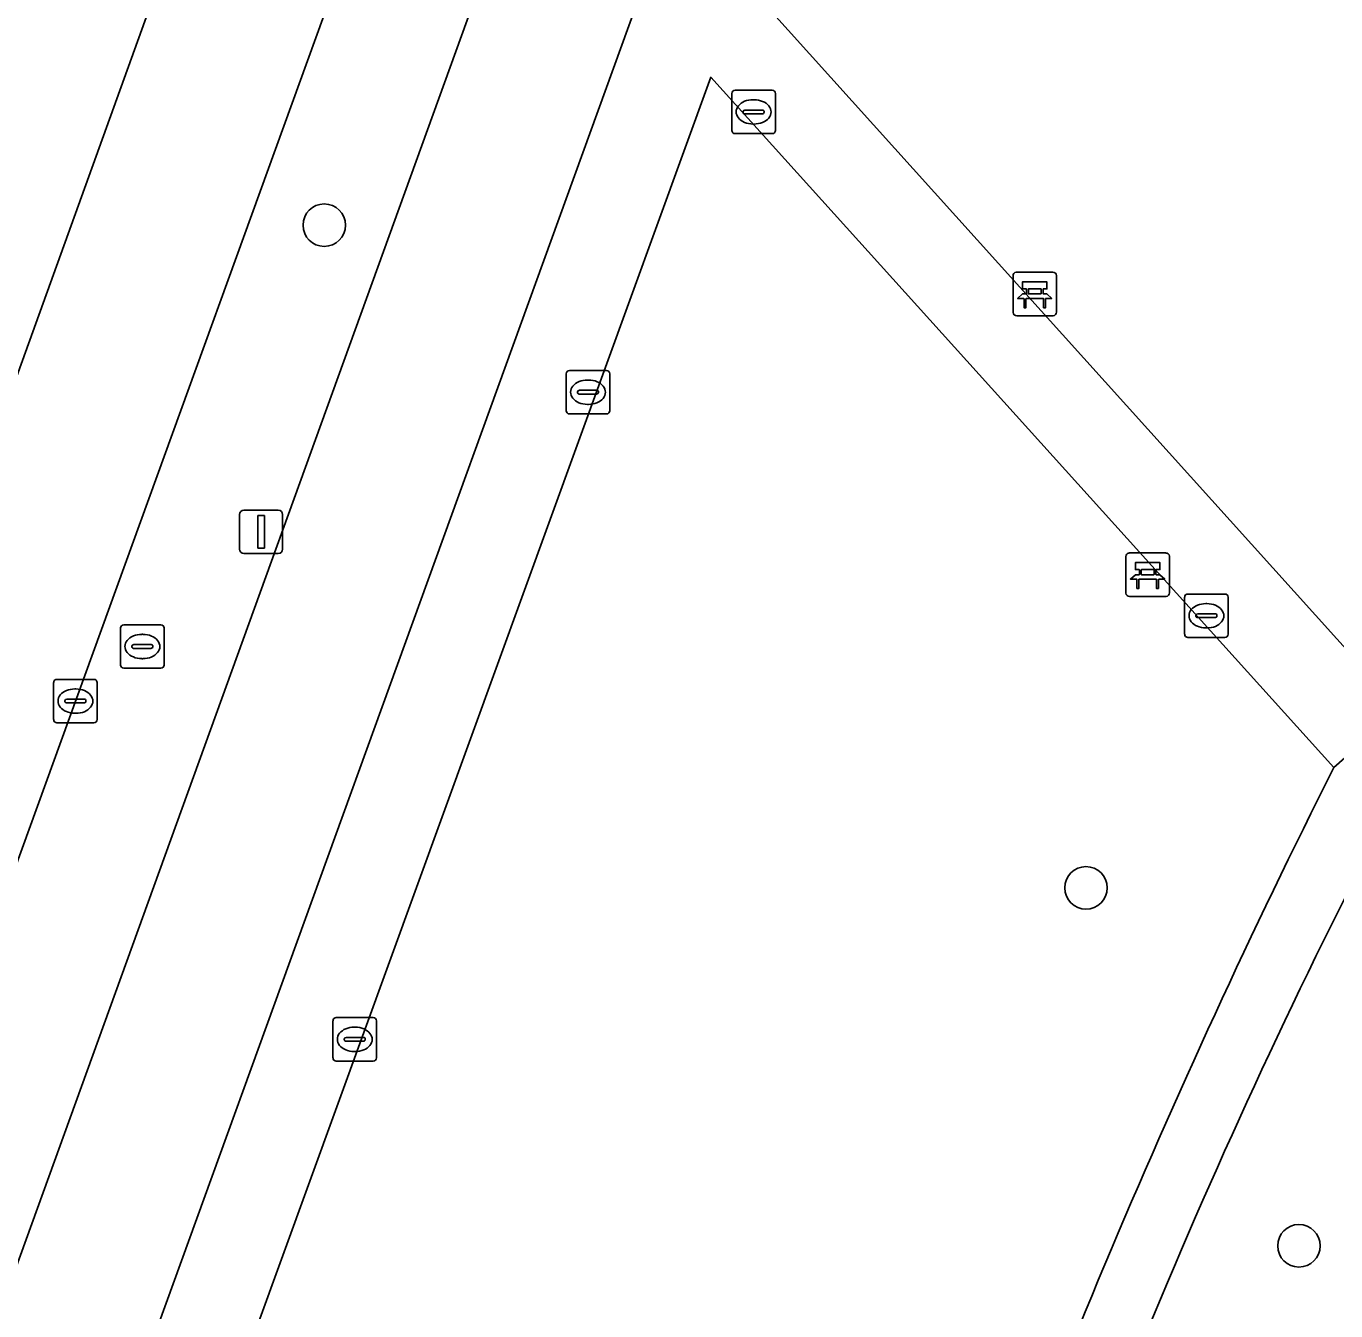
# Model space of a CAD drawing. Extents: x 156661 to 157576, y 383570 to 384425.
# Drawn here: x 156783.67 to 156813.8, y 384172.21 to 384201.76 of the extents above; entities that cross this region are included whole.
import ezdxf

# ---------------------------------------------------------------- set-up
doc = ezdxf.new("R2010")
doc.units = 0
for name, color, linetype in [('IMGEO_Bank', 7, 'Continuous'), ('IMGEO_Berm_groen', 7, 'Continuous'), ('IMGEO_Boom', 7, 'Continuous'), ('IMGEO_Fietspad_open', 7, 'Continuous'), ('IMGEO_Groenvoorziening', 7, 'Continuous'), ('IMGEO_Kolk', 7, 'Continuous'), ('IMGEO_Lichtmast', 7, 'Continuous'), ('IMGEO_Rijbaan_lokaal_open', 7, 'Continuous'), ('IMGEO_Rioolput', 7, 'Continuous'), ('IMGEO_Voetpad_halfverhard', 7, 'Continuous'), ('IMGEO_Voetpad_open', 7, 'Continuous')]:
    doc.layers.add(name, color=color, linetype=linetype)

msp = doc.modelspace()

# ---------------------------------------------------------------- linework, layer by layer
at = {"layer": 'IMGEO_Bank'}
for p, q in [((156806.374, 384195.178), (156806.374, 384196.019)), ((156806.374, 384196.019), (156806.374, 384195.178)), ((156806.449, 384196.103), (156807.29, 384196.103)), ((156807.29, 384196.103), (156806.449, 384196.103)), ((156807.374, 384196.028), (156807.374, 384195.187)), ((156807.374, 384195.187), (156807.374, 384196.028)), ((156806.683, 384195.609), (156806.683, 384195.715)), ((156806.727, 384195.715), (156806.727, 384195.609)), ((156807.015, 384195.721), (156806.733, 384195.721)), ((156806.733, 384195.603), (156807.015, 384195.603)), ((156807.021, 384195.609), (156807.021, 384195.715)), ((156807.065, 384195.715), (156807.065, 384195.609)), ((156807.071, 384195.501), (156806.678, 384195.501)), ((156807.299, 384195.103), (156806.458, 384195.103)), ((156806.458, 384195.103), (156807.299, 384195.103)), ((156808.971, 384188.72), (156808.971, 384189.561)), ((156808.971, 384189.561), (156808.971, 384188.72)), ((156809.046, 384189.645), (156809.887, 384189.645)), ((156809.887, 384189.645), (156809.046, 384189.645)), ((156809.971, 384189.57), (156809.971, 384188.729)), ((156809.971, 384188.729), (156809.971, 384189.57)), ((156809.28, 384189.151), (156809.28, 384189.257)), ((156809.324, 384189.257), (156809.324, 384189.151)), ((156809.612, 384189.263), (156809.33, 384189.263)), ((156809.618, 384189.151), (156809.618, 384189.257)), ((156809.662, 384189.257), (156809.662, 384189.151)), ((156809.668, 384189.043), (156809.275, 384189.043)), ((156809.33, 384189.145), (156809.612, 384189.145)), ((156809.896, 384188.645), (156809.055, 384188.645)), ((156809.055, 384188.645), (156809.896, 384188.645))]:
    msp.add_line(p, q, dxfattribs=at)
for points in [[(156806.677, 384195.721), (156806.591, 384195.721), (156806.591, 384195.882), (156807.154, 384195.882), (156807.154, 384195.721), (156807.071, 384195.721)], [(156806.621, 384195.501), (156806.479, 384195.501), (156806.591, 384195.603), (156806.677, 384195.603)], [(156807.071, 384195.603), (156807.154, 384195.603), (156807.266, 384195.501), (156807.127, 384195.501)], [(156806.671, 384195.494), (156806.671, 384195.287), (156806.628, 384195.287), (156806.628, 384195.494)], [(156807.121, 384195.494), (156807.121, 384195.287), (156807.077, 384195.287), (156807.077, 384195.494)], [(156809.274, 384189.263), (156809.188, 384189.263), (156809.188, 384189.424), (156809.751, 384189.424), (156809.751, 384189.263), (156809.668, 384189.263)], [(156809.218, 384189.043), (156809.076, 384189.043), (156809.188, 384189.145), (156809.274, 384189.145)], [(156809.268, 384189.036), (156809.268, 384188.829), (156809.225, 384188.829), (156809.225, 384189.036)], [(156809.668, 384189.145), (156809.751, 384189.145), (156809.863, 384189.043), (156809.724, 384189.043)], [(156809.718, 384189.036), (156809.718, 384188.829), (156809.674, 384188.829), (156809.674, 384189.036)]]:
    msp.add_lwpolyline(points, dxfattribs=at)
for centre, radius, start, end in [((156806.452, 384196.025), 0.0779, 92.4484, 184.2845), ((156806.452, 384196.025), 0.0779, 92.4484, 184.2845), ((156807.296, 384196.025), 0.0779, 2.4484, 94.2845), ((156807.296, 384196.025), 0.0779, 2.4484, 94.2845), ((156806.676, 384195.714), 0.00671, 2.8957, 87.1043), ((156806.676, 384195.61), 0.00671, 272.8957, 357.1043), ((156806.733, 384195.714), 0.00671, 92.8957, 177.1043), ((156806.733, 384195.61), 0.00671, 182.8957, 267.1043), ((156807.015, 384195.714), 0.00671, 2.8957, 87.1043), ((156807.015, 384195.61), 0.00671, 272.8957, 357.1043), ((156807.072, 384195.714), 0.00671, 92.8957, 177.1043), ((156807.072, 384195.61), 0.00671, 182.8957, 267.1043), ((156806.621, 384195.494), 0.00671, 2.8957, 87.1043), ((156806.678, 384195.494), 0.00671, 92.8957, 177.1043), ((156807.07, 384195.494), 0.00671, 2.8957, 87.1043), ((156807.127, 384195.494), 0.00671, 92.8957, 177.1043), ((156806.452, 384195.181), 0.0779, 182.4484, 274.2845), ((156806.452, 384195.181), 0.0779, 182.4484, 274.2845), ((156807.296, 384195.181), 0.0779, 272.4484, 4.2845), ((156807.296, 384195.181), 0.0779, 272.4484, 4.2845), ((156809.049, 384189.567), 0.0779, 92.4484, 184.2845), ((156809.049, 384189.567), 0.0779, 92.4484, 184.2845), ((156809.893, 384189.567), 0.0779, 2.4484, 94.2845), ((156809.893, 384189.567), 0.0779, 2.4484, 94.2845), ((156809.273, 384189.256), 0.00671, 2.8957, 87.1043), ((156809.33, 384189.256), 0.00671, 92.8957, 177.1043), ((156809.612, 384189.256), 0.00671, 2.8957, 87.1043), ((156809.669, 384189.256), 0.00671, 92.8957, 177.1043), ((156809.218, 384189.036), 0.00671, 2.8957, 87.1043), ((156809.275, 384189.036), 0.00671, 92.8957, 177.1043), ((156809.273, 384189.152), 0.00671, 272.8957, 357.1043), ((156809.33, 384189.152), 0.00671, 182.8957, 267.1043), ((156809.612, 384189.152), 0.00671, 272.8957, 357.1043), ((156809.669, 384189.152), 0.00671, 182.8957, 267.1043), ((156809.667, 384189.036), 0.00671, 2.8957, 87.1043), ((156809.724, 384189.036), 0.00671, 92.8957, 177.1043), ((156809.049, 384188.723), 0.0779, 182.4484, 274.2845), ((156809.049, 384188.723), 0.0779, 182.4484, 274.2845), ((156809.893, 384188.723), 0.0779, 272.4484, 4.2845), ((156809.893, 384188.723), 0.0779, 272.4484, 4.2845)]:
    msp.add_arc(centre, radius, start, end, dxfattribs=at)
at = {"layer": 'IMGEO_Berm_groen'}
msp.add_lwpolyline([(156795.089, 384205.43), (156792.708, 384208.042), (156774.062, 384156.603), (156777.633, 384157.17)], close=True, dxfattribs=at)
at = {"layer": 'IMGEO_Boom'}
for centre in [(156790.529, 384197.186), (156808.052, 384181.942), (156812.951, 384173.708)]:
    msp.add_circle(centre, 0.489, dxfattribs=at)
at = {"layer": 'IMGEO_Fietspad_open'}
for points in [[(156827.987, 384297.02), (156826.147, 384291.403), (156823.881, 384285.063), (156822.516, 384281.28), (156795.883, 384207.536), (156795.089, 384205.43), (156777.633, 384157.17), (156776.852, 384155.017), (156765.926, 384125.001)], [(156765.945, 384114.759), (156778.633, 384149.604), (156781.915, 384158.669), (156797.885, 384202.753)]]:
    msp.add_lwpolyline(points, dxfattribs=at)
at = {"layer": 'IMGEO_Groenvoorziening'}
for points in [[(156831.616, 384229.116), (156824.508, 384269.917), (156800.216, 384202.772), (156814.804, 384186.583)], [(156813.755, 384184.708), (156799.42, 384200.59), (156784.051, 384158.265), (156804.034, 384161.508)]]:
    msp.add_lwpolyline(points, dxfattribs=at)
for centre, radius, start, end in [((156948.827, 384114.152), 150.8, 150.81819, 160.85094), ((156974.026, 384103.917), 179.483, 153.24763, 161.28416)]:
    msp.add_arc(centre, radius, start, end, dxfattribs=at)
at = {"layer": 'IMGEO_Kolk'}
for p, q in [((156799.905, 384199.366), (156799.905, 384200.218)), ((156799.98, 384200.292), (156800.832, 384200.292)), ((156800.393, 384200.072), (156800.418, 384200.072)), ((156800.906, 384200.218), (156800.906, 384199.366)), ((156800.164, 384199.786), (156800.164, 384199.798)), ((156800.602, 384199.749), (156800.204, 384199.749)), ((156800.207, 384199.835), (156800.605, 384199.835)), ((156800.648, 384199.798), (156800.648, 384199.786)), ((156800.416, 384199.512), (156800.391, 384199.512)), ((156800.832, 384199.292), (156799.98, 384199.292)), ((156796.096, 384192.918), (156796.096, 384193.77)), ((156796.171, 384193.844), (156797.023, 384193.844)), ((156797.097, 384193.77), (156797.097, 384192.918)), ((156796.584, 384193.624), (156796.609, 384193.624)), ((156796.355, 384193.338), (156796.355, 384193.35)), ((156796.793, 384193.301), (156796.395, 384193.301)), ((156796.398, 384193.387), (156796.796, 384193.387)), ((156796.839, 384193.35), (156796.839, 384193.338)), ((156797.023, 384192.844), (156796.171, 384192.844)), ((156796.607, 384193.064), (156796.582, 384193.064)), ((156810.322, 384187.775), (156810.322, 384188.627)), ((156810.397, 384188.701), (156811.249, 384188.701)), ((156811.323, 384188.627), (156811.323, 384187.775)), ((156810.81, 384188.481), (156810.835, 384188.481)), ((156810.581, 384188.195), (156810.581, 384188.207)), ((156811.019, 384188.158), (156810.621, 384188.158)), ((156810.624, 384188.244), (156811.022, 384188.244)), ((156811.065, 384188.207), (156811.065, 384188.195)), ((156811.249, 384187.701), (156810.397, 384187.701)), ((156810.833, 384187.921), (156810.808, 384187.921)), ((156784.304, 384185.812), (156784.304, 384186.664)), ((156784.379, 384186.738), (156785.231, 384186.738)), ((156784.792, 384186.518), (156784.817, 384186.518)), ((156785.305, 384186.664), (156785.305, 384185.812)), ((156784.563, 384186.232), (156784.563, 384186.244)), ((156785.001, 384186.195), (156784.603, 384186.195)), ((156784.606, 384186.281), (156785.004, 384186.281)), ((156785.047, 384186.244), (156785.047, 384186.232)), ((156784.815, 384185.958), (156784.79, 384185.958)), ((156785.231, 384185.738), (156784.379, 384185.738)), ((156790.805, 384178.957), (156791.657, 384178.957)), ((156790.73, 384178.031), (156790.73, 384178.883)), ((156791.218, 384178.737), (156791.243, 384178.737)), ((156791.731, 384178.883), (156791.731, 384178.031)), ((156790.989, 384178.451), (156790.989, 384178.463)), ((156791.427, 384178.414), (156791.029, 384178.414)), ((156791.032, 384178.5), (156791.43, 384178.5)), ((156791.473, 384178.463), (156791.473, 384178.451)), ((156791.241, 384178.177), (156791.216, 384178.177)), ((156791.657, 384177.957), (156790.805, 384177.957))]:
    msp.add_line(p, q, dxfattribs=at)
for points in [[(156799.905, 384199.366), (156799.905, 384200.218)], [(156799.98, 384200.292), (156800.832, 384200.292)], [(156800.906, 384200.218), (156800.906, 384199.366)], [(156800.832, 384199.292), (156799.98, 384199.292)], [(156796.096, 384192.918), (156796.096, 384193.77)], [(156796.171, 384193.844), (156797.023, 384193.844)], [(156797.097, 384193.77), (156797.097, 384192.918)], [(156797.023, 384192.844), (156796.171, 384192.844)], [(156810.322, 384187.775), (156810.322, 384188.627)], [(156810.397, 384188.701), (156811.249, 384188.701)], [(156811.323, 384188.627), (156811.323, 384187.775)], [(156811.249, 384187.701), (156810.397, 384187.701)], [(156784.304, 384185.812), (156784.304, 384186.664)], [(156784.379, 384186.738), (156785.231, 384186.738)], [(156785.305, 384186.664), (156785.305, 384185.812)], [(156785.231, 384185.738), (156784.379, 384185.738)], [(156790.805, 384178.957), (156791.657, 384178.957)], [(156790.73, 384178.031), (156790.73, 384178.883)], [(156791.731, 384178.883), (156791.731, 384178.031)], [(156791.657, 384177.957), (156790.805, 384177.957)]]:
    msp.add_lwpolyline(points, dxfattribs=at)
for centre, radius, start, end in [((156799.982, 384200.216), 0.0765, 91.552, 178.448), ((156799.982, 384200.216), 0.0765, 91.552, 178.448), ((156800.83, 384200.216), 0.0765, 1.552, 88.448), ((156800.83, 384200.216), 0.0765, 1.552, 88.448), ((156800.204, 384199.795), 0.0403, 85.8775, 175.7526), ((156800.201, 384199.785), 0.0366, 178.938, 274.7102), ((156800.605, 384199.792), 0.043, 264.8664, 352.4533), ((156800.609, 384199.797), 0.0386, 1.7309, 96.639), ((156799.982, 384199.368), 0.0765, 181.552, 268.448), ((156799.982, 384199.368), 0.0765, 181.552, 268.448), ((156800.83, 384199.368), 0.0765, 271.552, 358.448), ((156800.83, 384199.368), 0.0765, 271.552, 358.448), ((156796.173, 384193.768), 0.0765, 91.552, 178.448), ((156796.173, 384193.768), 0.0765, 91.552, 178.448), ((156797.021, 384193.768), 0.0765, 1.552, 88.448), ((156797.021, 384193.768), 0.0765, 1.552, 88.448), ((156796.395, 384193.347), 0.0403, 85.8775, 175.7526), ((156796.392, 384193.337), 0.0366, 178.938, 274.7102), ((156796.796, 384193.344), 0.043, 264.8664, 352.4533), ((156796.8, 384193.349), 0.0386, 1.7309, 96.639), ((156796.173, 384192.92), 0.0765, 181.552, 268.448), ((156796.173, 384192.92), 0.0765, 181.552, 268.448), ((156797.021, 384192.92), 0.0765, 271.552, 358.448), ((156797.021, 384192.92), 0.0765, 271.552, 358.448), ((156810.399, 384188.625), 0.0765, 91.552, 178.448), ((156810.399, 384188.625), 0.0765, 91.552, 178.448), ((156811.247, 384188.625), 0.0765, 1.552, 88.448), ((156811.247, 384188.625), 0.0765, 1.552, 88.448), ((156810.621, 384188.204), 0.0403, 85.8775, 175.7526), ((156810.618, 384188.194), 0.0366, 178.938, 274.7102), ((156811.022, 384188.201), 0.043, 264.8664, 352.4533), ((156811.026, 384188.206), 0.0386, 1.7309, 96.639), ((156810.399, 384187.777), 0.0765, 181.552, 268.448), ((156810.399, 384187.777), 0.0765, 181.552, 268.448), ((156811.247, 384187.777), 0.0765, 271.552, 358.448), ((156811.247, 384187.777), 0.0765, 271.552, 358.448), ((156784.381, 384186.662), 0.0765, 91.552, 178.448), ((156784.381, 384186.662), 0.0765, 91.552, 178.448), ((156785.229, 384186.662), 0.0765, 1.552, 88.448), ((156785.229, 384186.662), 0.0765, 1.552, 88.448), ((156784.603, 384186.241), 0.0403, 85.8775, 175.7526), ((156784.6, 384186.231), 0.0366, 178.938, 274.7102), ((156785.004, 384186.238), 0.043, 264.8664, 352.4533), ((156785.008, 384186.243), 0.0386, 1.7309, 96.639), ((156784.381, 384185.814), 0.0765, 181.552, 268.448), ((156784.381, 384185.814), 0.0765, 181.552, 268.448), ((156785.229, 384185.814), 0.0765, 271.552, 358.448), ((156785.229, 384185.814), 0.0765, 271.552, 358.448), ((156790.807, 384178.881), 0.0765, 91.552, 178.448), ((156790.807, 384178.881), 0.0765, 91.552, 178.448), ((156791.655, 384178.881), 0.0765, 1.552, 88.448), ((156791.655, 384178.881), 0.0765, 1.552, 88.448), ((156791.029, 384178.46), 0.0403, 85.8775, 175.7526), ((156791.026, 384178.45), 0.0366, 178.938, 274.7102), ((156791.43, 384178.457), 0.043, 264.8664, 352.4533), ((156791.434, 384178.462), 0.0386, 1.7309, 96.639), ((156790.807, 384178.033), 0.0765, 181.552, 268.448), ((156790.807, 384178.033), 0.0765, 181.552, 268.448), ((156791.655, 384178.033), 0.0765, 271.552, 358.448), ((156791.655, 384178.033), 0.0765, 271.552, 358.448)]:
    msp.add_arc(centre, radius, start, end, dxfattribs=at)
for centre, major_axis, ratio, start_param, end_param in [((156800.392, 384199.792), (-0.387, 0.002), 0.722429, 4.712389, 7.853982), ((156800.417, 384199.792), (-0.39, 0.002), 0.717154, 1.570796, 4.712389), ((156796.583, 384193.344), (-0.387, 0.002), 0.722429, 4.712389, 7.853982), ((156796.608, 384193.344), (-0.39, 0.002), 0.717154, 1.570796, 4.712389), ((156810.809, 384188.201), (-0.387, 0.002), 0.722429, 4.712389, 7.853982), ((156810.834, 384188.201), (-0.39, 0.002), 0.717154, 1.570796, 4.712389), ((156784.791, 384186.238), (-0.387, 0.002), 0.722429, 4.712389, 7.853982), ((156784.816, 384186.238), (-0.39, 0.002), 0.717154, 1.570796, 4.712389), ((156791.217, 384178.457), (-0.387, 0.002), 0.722429, 4.712389, 7.853982), ((156791.242, 384178.457), (-0.39, 0.002), 0.717154, 1.570796, 4.712389)]:
    msp.add_ellipse(centre, major_axis=major_axis, ratio=ratio, start_param=start_param, end_param=end_param, dxfattribs=at)
at = {"layer": 'IMGEO_Lichtmast'}
for p, q in [((156788.582, 384189.732), (156788.582, 384190.532)), ((156788.582, 384190.532), (156788.582, 384189.732)), ((156788.682, 384190.632), (156789.472, 384190.632)), ((156789.472, 384190.632), (156788.682, 384190.632)), ((156789.572, 384190.532), (156789.572, 384189.732)), ((156789.572, 384189.732), (156789.572, 384190.532)), ((156789.472, 384189.632), (156788.682, 384189.632)), ((156788.682, 384189.632), (156789.472, 384189.632))]:
    msp.add_line(p, q, dxfattribs=at)
msp.add_lwpolyline([(156789.002, 384190.507), (156789.152, 384190.507), (156789.152, 384189.757), (156789.002, 384189.757), (156789.002, 384190.507)], dxfattribs=at)
for centre, start, end in [((156788.682, 384190.532), 90, 180), ((156788.682, 384190.532), 90, 180), ((156789.472, 384190.532), 0, 90), ((156789.472, 384190.532), 360, 90), ((156788.682, 384189.732), 180, 270), ((156788.682, 384189.732), 180, 270), ((156789.472, 384189.732), 270, 0), ((156789.472, 384189.732), 270, 0)]:
    msp.add_arc(centre, 0.1, start, end, dxfattribs=at)
at = {"layer": 'IMGEO_Rijbaan_lokaal_open'}
for points in [[(156764.651, 384130.687), (156769.391, 384143.716), (156773.276, 384154.434), (156774.062, 384156.603), (156792.708, 384208.042), (156793.211, 384209.429), (156793.373, 384209.876), (156793.474, 384210.156), (156793.934, 384211.426), (156795.01, 384214.401), (156798.075, 384222.87), (156804.351, 384240.236), (156807.886, 384250), (156810.646, 384257.622), (156816.899, 384274.997), (156819.013, 384280.795), (156820.538, 384285.07), (156816.868, 384286.362), (156798.157, 384234.489), (156801.423, 384233.306), (156799.678, 384228.422), (156796.393, 384229.598)], [(156796.393, 384229.598), (156776.667, 384174.913), (156779.88, 384173.769), (156778.111, 384168.86), (156774.9, 384170.016), (156754.346, 384113.034), (156757.41, 384111.912), (156755.633, 384107.027), (156752.581, 384108.142), (156731.499, 384049.697)]]:
    msp.add_lwpolyline(points, dxfattribs=at)
at = {"layer": 'IMGEO_Rioolput'}
for p, q in [((156785.92, 384187.994), (156786.772, 384187.994)), ((156785.845, 384187.068), (156785.845, 384187.92)), ((156786.333, 384187.774), (156786.358, 384187.774)), ((156786.846, 384187.92), (156786.846, 384187.068)), ((156786.104, 384187.488), (156786.104, 384187.5)), ((156786.542, 384187.451), (156786.144, 384187.451)), ((156786.147, 384187.537), (156786.545, 384187.537)), ((156786.588, 384187.5), (156786.588, 384187.488)), ((156786.356, 384187.214), (156786.331, 384187.214)), ((156786.772, 384186.994), (156785.92, 384186.994))]:
    msp.add_line(p, q, dxfattribs=at)
for points in [[(156785.92, 384187.994), (156786.772, 384187.994)], [(156785.845, 384187.068), (156785.845, 384187.92)], [(156786.846, 384187.92), (156786.846, 384187.068)], [(156786.772, 384186.994), (156785.92, 384186.994)]]:
    msp.add_lwpolyline(points, dxfattribs=at)
for centre, radius, start, end in [((156785.922, 384187.918), 0.0765, 91.552, 178.448), ((156785.922, 384187.918), 0.0765, 91.552, 178.448), ((156786.77, 384187.918), 0.0765, 1.552, 88.448), ((156786.77, 384187.918), 0.0765, 1.552, 88.448), ((156786.144, 384187.497), 0.0403, 85.8775, 175.7526), ((156786.141, 384187.487), 0.0366, 178.938, 274.7102), ((156786.545, 384187.494), 0.043, 264.8664, 352.4533), ((156786.549, 384187.499), 0.0386, 1.7309, 96.639), ((156785.922, 384187.07), 0.0765, 181.552, 268.448), ((156785.922, 384187.07), 0.0765, 181.552, 268.448), ((156786.77, 384187.07), 0.0765, 271.552, 358.448), ((156786.77, 384187.07), 0.0765, 271.552, 358.448)]:
    msp.add_arc(centre, radius, start, end, dxfattribs=at)
for centre, major_axis, ratio, start_param, end_param in [((156786.332, 384187.494), (-0.387, 0.002), 0.722429, 4.712389, 7.853982), ((156786.357, 384187.494), (-0.39, 0.002), 0.717154, 1.570796, 4.712389)]:
    msp.add_ellipse(centre, major_axis=major_axis, ratio=ratio, start_param=start_param, end_param=end_param, dxfattribs=at)
at = {"layer": 'IMGEO_Voetpad_halfverhard'}
msp.add_lwpolyline([(156814.804, 384186.583), (156815.262, 384186.036), (156813.755, 384184.708)], dxfattribs=at)
for centre, radius, start, end in [((156948.827, 384114.152), 150.8, 150.81819, 160.85094), ((156974.026, 384103.917), 179.483, 153.24763, 161.28416)]:
    msp.add_arc(centre, radius, start, end, dxfattribs=at)
at = {"layer": 'IMGEO_Voetpad_open'}
for points in [[(156831.476, 384295.664), (156797.885, 384202.753), (156781.915, 384158.669), (156778.633, 384149.604), (156765.945, 384114.759)], [(156768.247, 384114.722), (156783.275, 384156.048), (156803.211, 384159.313), (156803.344, 384159.335), (156804.417, 384159.527), (156804.034, 384161.508), (156784.051, 384158.265), (156799.42, 384200.59), (156813.755, 384184.708), (156815.262, 384186.036), (156814.804, 384186.583), (156800.216, 384202.772), (156824.508, 384269.917), (156831.616, 384229.116), (156833.596, 384229.48), (156833.252, 384231.321)]]:
    msp.add_lwpolyline(points, dxfattribs=at)

doc.saveas('drawing.dxf')
